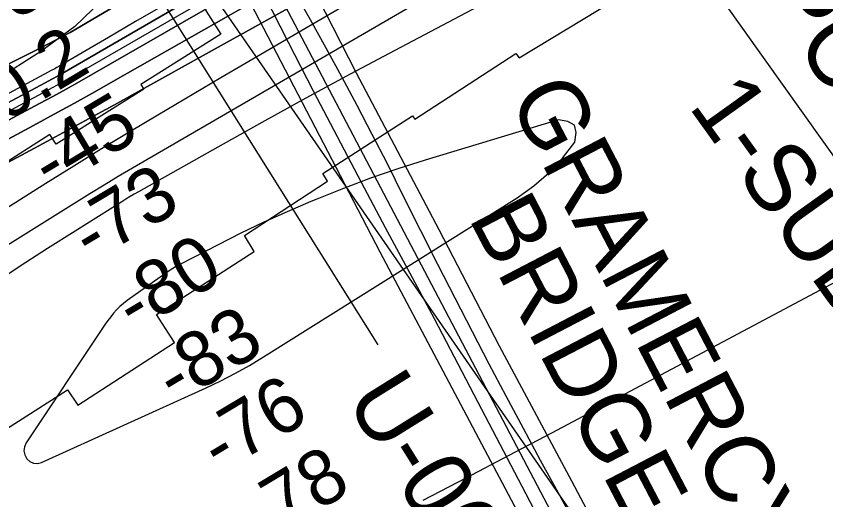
# Model space of a CAD drawing. Extents: x 3477039 to 3515015, y 546746 to 572297.
# Drawn here: x 3489088 to 3490071, y 563045 to 563633 of the extents above; entities that cross this region are included whole.
import ezdxf

# ---------------------------------------------------------------- set-up
doc = ezdxf.new("R2010")
doc.units = 0
for name, color, linetype in [('V-BRDG-IDEN', 7, 'Continuous'), ('V-BRDG-OTLN', 7, 'Continuous'), ('V-RIVR-EDGE', 7, 'Continuous'), ('V-RIVR-RANG', 7, 'Continuous'), ('V-RIVR-RANG-IDEN', 7, 'Continuous'), ('V-ROAD-CNTR', 7, 'Continuous'), ('V-RRAP-RVMT', 7, 'Continuous'), ('V-TOPO-DPTH', 7, 'Continuous'), ('V-TOPO-MAJR', 7, 'Continuous'), ('V-TOPO-MINR', 7, 'Continuous'), ('V-TOPO-WATR', 7, 'Continuous'), ('V-UTIL-IDEN', 7, 'Continuous'), ('V-UTIL-LINE', 7, 'Continuous')]:
    doc.layers.add(name, color=color, linetype=linetype)

msp = doc.modelspace()

# ---------------------------------------------------------------- linework, layer by layer
at = {"layer": 'V-BRDG-OTLN'}
msp.add_lwpolyline([(3491569.52, 559533.53), (3491002.77, 560620.02), (3490594.76, 561392.25), (3490240.15, 562070.49), (3489765.92, 562976.23), (3489125.06, 564197.07), (3488755.5, 564911.62), (3488227.83, 565911.35), (3488087.81, 566206.43), (3488012.66, 566378.61), (3487979.37, 566462.32), (3487970.96, 566480.14)], dxfattribs=at)
msp.add_lwpolyline([(3489359.73, 563673.76), (3489425.5, 563711.87), (3489500.86, 563564.14), (3489601.12, 563373.65), (3489674.37, 563232.55), (3489761.81, 563068.5), (3489834.23, 562931.36), (3489913.92, 562779.24), (3490009.04, 562598.01), (3490073.29, 562473.67), (3490103.1, 562413.78), (3490034.96, 562377.73), (3490032.75, 562381.7), (3489972.81, 562499.41), (3489928.69, 562584.07), (3489871.27, 562693.86), (3489826.29, 562779.41), (3489766.28, 562891.86), (3489699.93, 563024.11), (3489595.38, 563222.1), (3489529.81, 563346.01), (3489481.84, 563439.04), (3489420.15, 563557.21), (3489362.32, 563668.76)], close=True, dxfattribs=at)
at = {"layer": 'V-RIVR-EDGE'}
msp.add_lwpolyline([(3490176.56, 564209.77), (3490003.5, 564099.29), (3489922.49, 564046.19), (3489780.11, 563952.79), (3489689.28, 563894.81), (3489619.34, 563859.44), (3489548.16, 563817.95), (3489472.11, 563788.12), (3489277.57, 563666.67), (3489246.3, 563656.94), (3489226.1, 563666.18), (3489202.2, 563661.95), (3489159.2, 563620.39), (3489118.08, 563589.86), (3489062.84, 563555.07)], dxfattribs=at)
at = {"layer": 'V-RIVR-RANG'}
msp.add_line((3488963.87, 564131.41), (3489527.1, 563233.43), dxfattribs=at)
at = {"layer": 'V-ROAD-CNTR'}
for points in [[(3489007.47, 564386.83), (3489030.36, 564340.73), (3489053.05, 564294.52), (3489075.53, 564248.22), (3489091.23, 564220.19), (3489106.75, 564192.05), (3489122.08, 564163.81), (3489137.23, 564135.47), (3489152.18, 564107.04), (3489166.94, 564078.5), (3489181.52, 564049.87), (3489195.9, 564021.15), (3489221.98, 563972.42), (3489248.26, 563923.81), (3489274.77, 563875.32), (3489301.48, 563826.95), (3489328.4, 563778.69), (3489358.16, 563719.42), (3489388.12, 563660.25), (3489418.29, 563601.19)], [(3489761.63, 563025), (3489745.62, 563054.24), (3489724.48, 563093.08), (3489703.53, 563132.02), (3489682.78, 563171.07), (3489662.22, 563210.22), (3489641.86, 563249.47), (3489620.73, 563290.19), (3489599.8, 563331.01), (3489579.07, 563371.93), (3489558.55, 563412.95), (3489538.22, 563454.08), (3489520.08, 563489.19), (3489501.7, 563524.18), (3489483.08, 563559.05), (3489464.23, 563593.79), (3489445.15, 563628.41), (3489425.83, 563662.89)], [(3489418.29, 563601.19), (3489448.66, 563542.23), (3489477.56, 563486.68), (3489506.68, 563431.23), (3489536.03, 563375.91), (3489565.6, 563320.7), (3489595.4, 563265.61), (3489648.49, 563163.78), (3489701.59, 563061.95), (3489754.69, 562960.13)]]:
    msp.add_lwpolyline(points, dxfattribs=at)
at = {"layer": 'V-RRAP-RVMT'}
for points in [[(3489971.42, 564297.11), (3489699.77, 564145.98), (3489712.38, 564123.75), (3489583.57, 564047.57), (3489604.62, 564011.66), (3489487.07, 563938.2), (3489481.33, 563946.49), (3489346.01, 563862.59), (3489350.49, 563855.59), (3489229.47, 563778.83), (3489336.5, 563610.82), (3489239.18, 563549.69), (3489242.97, 563543.97), (3489136.77, 563477.4), (3489128.88, 563488.9), (3489004.86, 563409.89), (3489015.27, 563393.57), (3488785.52, 563248.49), (3488779.2, 563257.82), (3488641.81, 563170.66), (3488644.41, 563166.48), (3488524.06, 563091.16), (3488527.59, 563085.59), (3488415.47, 563015.6)], [(3488912.28, 563026.76), (3489150.43, 563178.77), (3489162.84, 563160.19), (3489280.08, 563236.42), (3489258.53, 563270.6), (3489376.99, 563347.02), (3489365.05, 563366.2), (3489466, 563432.39), (3489460.25, 563441.71), (3489569.1, 563511.63), (3489571.98, 563507.68), (3489694.53, 563587.6), (3489698.29, 563582.14), (3489834.38, 563664.95), (3489832.96, 563667.38), (3489955.32, 563739.39), (3489952.7, 563744.12), (3490062.42, 563806.58), (3490067.1, 563798.55), (3490201.79, 563876.16)]]:
    msp.add_lwpolyline(points, dxfattribs=at)
at = {"layer": 'V-TOPO-DPTH'}
for points in [[(3491647.46, 565051.7), (3491286.73, 564888.45), (3491279.05, 564884.88), (3491271.41, 564881.2), (3491263.85, 564877.38), (3491256.33, 564873.45), (3490318.85, 564306.06), (3490284.86, 564284.26), (3490254.6, 564265.02), (3490224.24, 564245.93), (3490193.73, 564227.09), (3490163.12, 564208.4), (3490113.25, 564178.24), (3490107.5, 564174.76), (3490101.74, 564171.28), (3490095.99, 564167.8), (3490090.23, 564164.32), (3489153.52, 563613.15), (3489118.61, 563594.73), (3489083.32, 563577.04), (3489047.78, 563559.83), (3488100.82, 563061.66)], [(3488100.82, 563061.66), (3489047.78, 563559.83), (3489083.32, 563577.04), (3489118.61, 563594.73), (3489153.52, 563613.15), (3490090.23, 564164.32), (3490095.99, 564167.8), (3490101.74, 564171.28), (3490107.5, 564174.76), (3490113.25, 564178.24), (3490163.12, 564208.4), (3490193.73, 564227.09), (3490224.24, 564245.93), (3490254.6, 564265.02), (3490284.86, 564284.26), (3490318.85, 564306.06), (3491256.33, 564873.45), (3491263.85, 564877.38), (3491271.41, 564881.2), (3491279.05, 564884.88), (3491286.73, 564888.45), (3491647.46, 565051.7)], [(3490080.61, 564112.68), (3489582.34, 563818.86), (3489508.62, 563775.49), (3489434.82, 563732.23), (3489360.93, 563689.14), (3489286.98, 563646.15), (3489154.24, 563569.17), (3489146.59, 563564.79), (3489138.91, 563560.46), (3489131.19, 563556.21), (3489123.44, 563552.01), (3489042.82, 563508.88), (3488946.2, 563458.32), (3488897.52, 563433.76), (3488848.66, 563409.55), (3488544.18, 563260.77), (3488487.59, 563233.25)], [(3488487.59, 563233.25), (3488544.18, 563260.77), (3488848.66, 563409.55), (3488897.52, 563433.76), (3488946.2, 563458.32), (3489042.82, 563508.88), (3489123.44, 563552.01), (3489131.19, 563556.21), (3489138.91, 563560.46), (3489146.59, 563564.79), (3489154.24, 563569.17), (3489286.98, 563646.15), (3489360.93, 563689.14), (3489434.82, 563732.23), (3489508.62, 563775.49), (3489582.34, 563818.86), (3490080.61, 564112.68)], [(3488167.36, 563021.76), (3488533.25, 563215.02), (3488636.04, 563269.45), (3488738.74, 563324.03), (3488841.33, 563378.84), (3488943.84, 563433.8), (3489116.41, 563526.55), (3489132.54, 563535.31), (3489148.62, 563544.16), (3489164.62, 563553.16), (3489180.56, 563562.24), (3489645.05, 563829.54), (3489726.65, 563876.53), (3489808.24, 563923.54), (3489889.81, 563970.59), (3489971.36, 564017.66), (3490118.25, 564102.48)], [(3488167.36, 563021.76), (3488533.25, 563215.02), (3488636.04, 563269.45), (3488738.74, 563324.03), (3488841.33, 563378.84), (3488943.84, 563433.8), (3489116.41, 563526.55), (3489132.54, 563535.31), (3489148.62, 563544.16), (3489164.62, 563553.16), (3489180.56, 563562.24), (3489645.05, 563829.54), (3489726.65, 563876.53), (3489808.24, 563923.54), (3489889.81, 563970.59), (3489971.36, 564017.66), (3490118.25, 564102.48)], [(3490075.96, 564048.97), (3490040.57, 564028.7), (3490005.17, 564008.46), (3489969.74, 563988.25), (3489934.3, 563968.06), (3489208.01, 563554.86), (3489183.4, 563540.96), (3489158.73, 563527.18), (3489133.97, 563513.56), (3489109.14, 563500.04), (3488703.92, 563281.19), (3488608.24, 563229.14), (3488512.78, 563176.7), (3488417.65, 563123.67)], [(3488417.65, 563123.67), (3488512.78, 563176.7), (3488608.24, 563229.14), (3488703.92, 563281.19), (3489109.14, 563500.04), (3489133.97, 563513.56), (3489158.73, 563527.18), (3489183.4, 563540.96), (3489208.01, 563554.86), (3489934.3, 563968.06), (3489969.74, 563988.25), (3490005.17, 564008.46), (3490040.57, 564028.7), (3490075.96, 564048.97)], [(3490106.07, 564032.07), (3489612.21, 563751.87), (3489538.98, 563710.45), (3489465.68, 563669.16), (3489392.26, 563628.07), (3489318.77, 563587.12), (3489242.96, 563545.01), (3489207.27, 563525.28), (3489171.54, 563505.66), (3489135.72, 563486.19), (3489099.84, 563466.81), (3488324.49, 563050.23)], [(3488324.49, 563050.23), (3489099.84, 563466.81), (3489135.72, 563486.19), (3489171.54, 563505.66), (3489207.27, 563525.28), (3489242.96, 563545.01), (3489318.77, 563587.12), (3489392.26, 563628.07), (3489465.68, 563669.16), (3489538.98, 563710.45), (3489612.21, 563751.87), (3490106.07, 564032.07)]]:
    msp.add_lwpolyline(points, dxfattribs=at)
at = {"layer": 'V-TOPO-MAJR'}
msp.add_lwpolyline([(3490117.39, 564003.52), (3489628.31, 563726.7), (3489555.1, 563684.98), (3489482.04, 563642.99), (3489409.22, 563600.58), (3489336.57, 563557.89), (3489260.1, 563512.67), (3489225.89, 563492.23), (3489191.81, 563471.59), (3489157.92, 563450.64), (3489124.15, 563429.48), (3488386.68, 562962.7)], dxfattribs=at)
at = {"layer": 'V-TOPO-MINR'}
for points in [[(3489582.14, 563044.99), (3489634.21, 563072.12), (3489686.22, 563099.36), (3489738.13, 563126.77), (3489789.99, 563154.3), (3490406.93, 563483.11), (3490435.28, 563498.34), (3490463.55, 563513.7), (3490491.72, 563529.25), (3490519.82, 563544.93), (3491226.55, 563942.43), (3491291.34, 563978.84), (3491356.15, 564015.22), (3491420.99, 564051.55), (3491485.84, 564087.85), (3491599.93, 564151.65), (3491607.81, 564155.91), (3491615.77, 564160.01), (3491623.84, 564163.89)], [(3490084.39, 564135.59), (3490056.57, 564118.94), (3489298.81, 563665.01), (3489265.98, 563645.53), (3489233.07, 563626.19), (3489200.11, 563606.92), (3489141.1, 563572.6), (3489137.6, 563570.58), (3489134.07, 563568.59), (3489130.53, 563566.64), (3489126.97, 563564.71), (3489089.97, 563544.91), (3489067.84, 563533.25), (3488945.47, 563472.99), (3488895.22, 563448.99), (3488844.87, 563425.2), (3488794.37, 563401.72), (3488743.77, 563378.44), (3488097.53, 563047.93)], [(3490080.61, 564112.68), (3489582.34, 563818.86), (3489508.62, 563775.49), (3489434.82, 563732.23), (3489360.93, 563689.14), (3489286.98, 563646.15), (3489154.24, 563569.17), (3489146.59, 563564.79), (3489138.91, 563560.46), (3489131.19, 563556.21), (3489123.44, 563552.01), (3489042.82, 563508.88), (3488946.2, 563458.32), (3488897.52, 563433.76), (3488848.66, 563409.55), (3488544.18, 563260.77), (3488487.59, 563233.25)], [(3490101.3, 564107.14), (3489849.94, 563960.96), (3489732.36, 563892.65), (3489614.75, 563824.41), (3489497.07, 563756.26), (3489379.35, 563688.19), (3489167.39, 563565.72), (3489155.6, 563558.98), (3489143.76, 563552.32), (3489131.86, 563545.77), (3489119.91, 563539.3), (3488994.73, 563472.24), (3488920.01, 563432.57), (3488845.11, 563393.27), (3488769.91, 563354.52), (3488694.52, 563316.15), (3488116.91, 563024.55)], [(3490118.25, 564102.48), (3489971.36, 564017.66), (3489889.81, 563970.59), (3489808.24, 563923.54), (3489726.65, 563876.53), (3489645.05, 563829.54), (3489180.56, 563562.24), (3489164.62, 563553.16), (3489148.62, 563544.16), (3489132.54, 563535.31), (3489116.41, 563526.55), (3488943.84, 563433.8), (3488841.33, 563378.84), (3488738.74, 563324.03), (3488636.04, 563269.45), (3488533.25, 563215.02), (3488167.36, 563021.76)], [(3490075.96, 564048.97), (3490040.57, 564028.7), (3490005.17, 564008.46), (3489969.74, 563988.25), (3489934.3, 563968.06), (3489208.01, 563554.86), (3489183.4, 563540.96), (3489158.73, 563527.18), (3489133.97, 563513.56), (3489109.14, 563500.04), (3488703.92, 563281.19), (3488608.24, 563229.14), (3488512.78, 563176.7), (3488417.65, 563123.67)], [(3490106.07, 564032.07), (3489612.21, 563751.87), (3489538.98, 563710.45), (3489465.68, 563669.16), (3489392.26, 563628.07), (3489318.77, 563587.12), (3489242.96, 563545.01), (3489207.27, 563525.28), (3489171.54, 563505.66), (3489135.72, 563486.19), (3489099.84, 563466.81), (3488324.49, 563050.23)], [(3490184.57, 564003.48), (3489246.45, 563458.32), (3489229.13, 563448.15), (3489211.88, 563437.87), (3489194.72, 563427.42), (3489177.63, 563416.87), (3488973.27, 563289.35), (3488854.42, 563214.39), (3488736.06, 563138.66), (3488618.44, 563061.79), (3488501.32, 562984.15)], [(3490164.79, 563917.91), (3489547.44, 563591.23), (3489493.5, 563562.4), (3489439.71, 563533.28), (3489386.17, 563503.71), (3489332.79, 563473.85), (3489236.47, 563419.45), (3489231.39, 563416.54), (3489226.34, 563413.57), (3489221.32, 563410.54), (3489216.34, 563407.46), (3489159.46, 563371.74), (3489126.19, 563350.56), (3489093.11, 563329.1), (3489060.3, 563307.22), (3489027.68, 563285.06), (3488828.22, 563147.73), (3488779.37, 563113.15), (3488731.14, 563077.73), (3488405.9, 562676.58)], [(3489388.75, 563382.56), (3489360.83, 563369.11), (3489333.12, 563355.21), (3489287.37, 563331.54), (3489282.76, 563329.03), (3489278.23, 563326.4), (3489273.82, 563323.57), (3489269.48, 563320.62), (3489222.6, 563287.23), (3489218.16, 563283.8), (3489213.93, 563280.17), (3489209.99, 563276.21), (3489206.26, 563272.03), (3489202.74, 563267.65), (3489199.32, 563263.19), (3489196.04, 563258.62), (3489192.86, 563253.98), (3489100.31, 563114.39), (3489098.32, 563109.53), (3489097.56, 563104.7), (3489098.63, 563099.93), (3489100.92, 563095.2), (3489104.83, 563091.88), (3489109.06, 563089.82), (3489113.75, 563089.63), (3489118.77, 563090.68), (3489318.79, 563181.48), (3489336.59, 563189.99), (3489354.14, 563198.98), (3489371.31, 563208.66), (3489388.23, 563218.82), (3489696.22, 563412.2), (3489716.15, 563426.54), (3489734.66, 563442.35), (3489751.03, 563460.36), (3489765.99, 563479.84), (3489767.65, 563491.45), (3489765.53, 563500.27), (3489757.72, 563504.89), (3489746.13, 563506.71), (3489584.48, 563457.89), (3489551.14, 563447.26), (3489518.05, 563435.96), (3489485.32, 563423.65), (3489452.83, 563410.67), (3489445.45, 563407.59), (3489416.99, 563395.3), (3489388.75, 563382.56)]]:
    msp.add_lwpolyline(points, dxfattribs=at)
at = {"layer": 'V-TOPO-WATR'}
msp.add_lwpolyline([(3491647.46, 565051.7), (3491286.73, 564888.45), (3491279.05, 564884.88), (3491271.41, 564881.2), (3491263.85, 564877.38), (3491256.33, 564873.45), (3490318.85, 564306.06), (3490284.86, 564284.26), (3490254.6, 564265.02), (3490224.24, 564245.93), (3490193.73, 564227.09), (3490163.12, 564208.4), (3490113.25, 564178.24), (3490107.5, 564174.76), (3490101.74, 564171.28), (3490095.99, 564167.8), (3490090.23, 564164.32), (3489153.52, 563613.15), (3489118.61, 563594.73), (3489083.32, 563577.04), (3489047.78, 563559.83), (3488100.82, 563061.66)], dxfattribs=at)
at = {"layer": 'V-UTIL-LINE'}
for points in [[(3489440.05, 564362.01), (3491200.06, 561889.44)], [(3489015.85, 564107.96), (3490723.16, 561639.94)]]:
    msp.add_lwpolyline(points, dxfattribs=at)

# ---------------------------------------------------------------- texts
at = {"layer": 'V-BRDG-IDEN'}
for s, p in [('GRAMERCY', (3489684.51, 563532.9)), ('BRIDGE', (3489636.27, 563388.41))]:
    msp.add_text(s, height=83, rotation=297.53608, dxfattribs=at).set_placement(p)
at = {"layer": 'V-RIVR-RANG'}
for s, rotation, p in [('9.3', 30.61833, (3489022.33, 563589.05)), ('0.2', 30.90361, (3489073.84, 563502.84)), ('-45', 30.90361, (3489129.74, 563419.76)), ('-73', 30.90361, (3489179.08, 563332.74)), ('-80', 30.90361, (3489231.81, 563247.76)), ('-83', 30.90361, (3489280.92, 563160.61)), ('-76', 30.90361, (3489335.23, 563076.58)), ('-78', 30.90361, (3489385.93, 562990.38))]:
    msp.add_text(s, height=67, rotation=rotation, dxfattribs=at).set_placement(p)
at = {"layer": 'V-RIVR-RANG-IDEN'}
msp.add_text('U-060', height=83, rotation=301.95533, dxfattribs=at).set_placement((3489486.47, 563167.23))
at = {"layer": 'V-UTIL-IDEN'}
for s, rotation, p in [('LA. POWER & LIGHT CO.', 305.14111, (3489876.29, 563820.79)), ('1-SUB POWER CABLE', 305.63034, (3489902.99, 563523.41))]:
    msp.add_text(s, height=82.9998, rotation=rotation, dxfattribs=at).set_placement(p)

doc.saveas('drawing.dxf')
